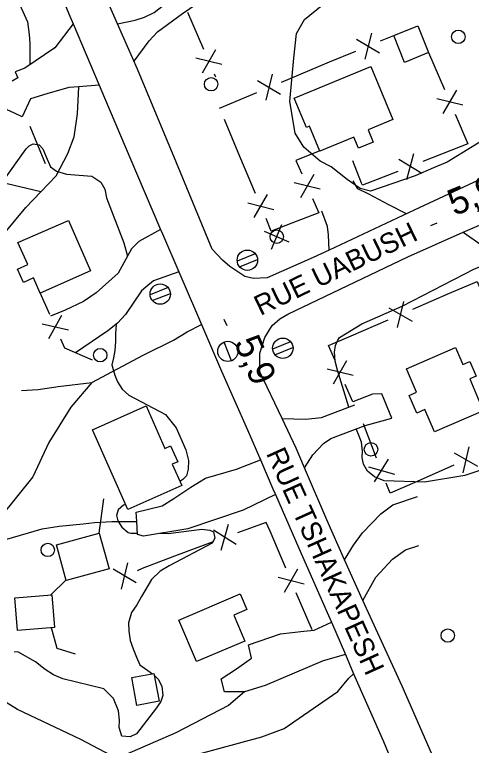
# Model space of a CAD drawing. Extents: x 362852 to 366875, y 5563573 to 5566479.
# Drawn here: x 363943.6 to 364011.7, y 5564816.7 to 5564925.6 of the extents above; entities that cross this region are included whole.
import ezdxf

# ---------------------------------------------------------------- set-up
doc = ezdxf.new("R2010")
doc.units = 0
for name, color, linetype in [('Niveau 19', 7, 'Continuous'), ('Niveau 2', 7, 'Continuous'), ('Niveau 21', 7, 'Continuous'), ('Niveau 22', 7, 'Continuous'), ('Niveau 3', 7, 'Continuous'), ('Niveau 31', 7, 'Continuous'), ('Niveau 36', 7, 'Continuous'), ('Niveau 37', 7, 'Continuous')]:
    doc.layers.add(name, color=color, linetype=linetype)

msp = doc.modelspace()

# ---------------------------------------------------------------- linework, layer by layer
at = {"layer": 'Niveau 19'}
for points in [[(363958.91, 5564924.2), (363961.53, 5564924.75), (363962.91, 5564925.19), (363964.36, 5564925.91), (363967.41, 5564928.33), (363969.5, 5564931.54), (363969.92, 5564934.44)], [(363961.37, 5564918.62), (363963.64, 5564921.67), (363964.87, 5564923), (363968.57, 5564925.74), (363971.7, 5564927.94)], [(363952.27, 5564924.2), (363949.54, 5564920.62), (363945.08, 5564917.59), (363943.65, 5564917.03), (363944.03, 5564916.14), (363943.2, 5564915.67)], [(363956.14, 5564915.05), (363953.11, 5564914.84), (363951.63, 5564914.73), (363948.35, 5564913.76), (363945.91, 5564913.02), (363944.66, 5564910.37), (363943.52, 5564910.89), (363941.43, 5564911.83), (363942.25, 5564914.85)], [(364002, 5564895.89), (363999.33, 5564897.23), (363996.38, 5564898.83), (363994.75, 5564899.6), (363994.02, 5564900.8)], [(363990.46, 5564890.49), (363990.38, 5564892.75), (363990.19, 5564893.99), (363989.38, 5564896.27)], [(363965.3, 5564893.58), (363962.07, 5564891.76), (363960.99, 5564890.68), (363958.98, 5564887.07), (363955.71, 5564884.1), (363953.85, 5564882.84), (363951.09, 5564881.52), (363948.91, 5564880.63)], [(364010.43, 5564893.14), (364013.07, 5564891.32), (364014.78, 5564889.62), (364015.56, 5564888.56), (364017.44, 5564884.13), (364019.05, 5564880.69), (364024.51, 5564882.75)], [(363968.05, 5564887.23), (363964.26, 5564885.92), (363963.1, 5564884.94), (363962.48, 5564884.43), (363960.07, 5564880.88), (363958.91, 5564879.59), (363957.45, 5564878.44), (363952.63, 5564875.18)], [(363986.79, 5564858.04), (363988, 5564859.98), (363989.63, 5564861.65), (363990.69, 5564862.39), (363995.82, 5564864.37), (363999.8, 5564865.44), (363998.29, 5564869.08), (363996.94, 5564869.02)], [(363983.44, 5564865.38), (363986.95, 5564865.28), (363989.31, 5564865.55), (363994.29, 5564867.44)], [(363982.46, 5564854.05), (363977.65, 5564851.75), (363969.39, 5564848.95), (363962.79, 5564847.87), (363961.88, 5564848.12), (363961.76, 5564850.06), (363961.68, 5564851.42), (363965.54, 5564852.39), (363967.29, 5564853.49), (363969.83, 5564855.14), (363972.04, 5564856.5), (363976.66, 5564857.83), (363980.23, 5564859.23)], [(363992.75, 5564844.35), (363994.09, 5564846.53), (363995.45, 5564848.33), (363998.17, 5564851.17), (363999.93, 5564852.51), (364003.63, 5564853.77)], [(363995.48, 5564838.25), (363997.41, 5564841.72), (363999.9, 5564844.41), (364001.86, 5564845.83), (364003.83, 5564846.44)], [(363992.88, 5564830.2), (363989.58, 5564829.28), (363980.9, 5564825.58), (363977.85, 5564824.64), (363974.86, 5564824.66), (363974.33, 5564826.57), (363976.63, 5564828.06), (363978.86, 5564829.67), (363978.43, 5564831.68), (363983.18, 5564833.32), (363986.66, 5564833.69), (363988.22, 5564833.83), (363990.81, 5564835.02)]]:
    msp.add_lwpolyline(points, dxfattribs=at)
at = {"layer": 'Niveau 2'}
for points in [[(363939.68, 5564932.87), (363942.53, 5564930.17), (363944.26, 5564927.13), (363945.46, 5564924.5), (363945.73, 5564922.62), (363945.84, 5564921.29), (363945.81, 5564919.53), (363945.82, 5564918.09)], [(363990.77, 5564902.89), (363989.14, 5564903.75), (363986.66, 5564905.85), (363985.4, 5564907.89), (363984.6, 5564912.62), (363985.19, 5564919.1), (363985.57, 5564922.75), (363986.77, 5564924.86), (363989.39, 5564927)], [(364018.23, 5564909.96), (364017.02, 5564909.4), (364015.52, 5564908.16), (364008.04, 5564903.6), (364006.01, 5564902.77), (364003.28, 5564901.53), (363996.6, 5564899.29), (363995.07, 5564899.66), (363993.16, 5564901), (363990.77, 5564902.89)], [(363938.11, 5564903.27), (363938.61, 5564902.35), (363939.49, 5564901.4), (363940.1, 5564900.84), (363940.58, 5564900.72), (363941.48, 5564900.66), (363941.94, 5564900.91), (363945.26, 5564905.58), (363945.71, 5564906.01), (363946.33, 5564906.33), (363947.2, 5564906.18), (363947.75, 5564905.6), (363948.25, 5564904.37), (363948.91, 5564902.89), (363949.8, 5564902.25), (363951.29, 5564901.8), (363955.09, 5564901.49), (363956.39, 5564900.59), (363956.99, 5564899.59), (363957.27, 5564898.27), (363959.82, 5564891.57), (363960.39, 5564889.6)], [(363993.38, 5564867.09), (363991.71, 5564872.59), (363991.35, 5564873.94), (363991.25, 5564875.26), (363991.4, 5564876.26), (363991.77, 5564877.04), (363991.98, 5564877.44), (363995.32, 5564879.49), (364001.34, 5564882.14), (364012.15, 5564887.7), (364013, 5564888.05), (364014.06, 5564888.66), (364014.94, 5564889.4)], [(363958.68, 5564879.41), (363958.61, 5564878.04), (363958.59, 5564876.85), (363958.52, 5564875.51), (363958.28, 5564874.42), (363958.07, 5564873.4), (363958.52, 5564871.83), (363958.91, 5564870.87), (363959.61, 5564869.78), (363960.6, 5564868.88), (363966.06, 5564866.01), (363967.62, 5564864.02), (363969.1, 5564860.7), (363969.49, 5564859.12), (363969.45, 5564857.85), (363969.17, 5564856.87), (363968.66, 5564856.28), (363968.21, 5564856.01)], [(364028.8, 5564842.12), (364028.33, 5564843.08), (364028.03, 5564844.89), (364028.27, 5564849.79), (364028.21, 5564851.63), (364027.92, 5564852.63), (364027.42, 5564854.17), (364026.59, 5564855.89), (364022.74, 5564860.17), (364021.77, 5564860.4), (364020.8, 5564860.5), (364016, 5564858.66), (364010.68, 5564856.91), (364004.68, 5564855.89), (363998.68, 5564856.11), (363997.2, 5564856.69), (363996.17, 5564857.52), (363995.56, 5564858.57), (363995.4, 5564859.57), (363995.45, 5564860.52), (363995.27, 5564861.88), (363994.92, 5564862.74), (363994.47, 5564863.85)], [(363960.11, 5564852.59), (363959.81, 5564852.47), (363958.98, 5564851.76), (363958.77, 5564850.92), (363958.96, 5564850.13), (363959.54, 5564849.18), (363960.48, 5564848.38), (363960.89, 5564848.3), (363961.87, 5564848.29)], [(363965.27, 5564848.28), (363966.45, 5564848.27), (363971.48, 5564848.9), (363972.66, 5564848.76), (363973.21, 5564848.48), (363973.4, 5564847.56), (363973.03, 5564846.79), (363966.62, 5564843.41), (363965.24, 5564842.66), (363963.96, 5564841.39), (363962.5, 5564838.86), (363961.76, 5564837.62), (363960.98, 5564836.49), (363960.55, 5564834.94), (363960.61, 5564833.72), (363960.81, 5564832.31), (363961.21, 5564831.04), (363961.71, 5564829.81), (363962.24, 5564828.66), (363964.1, 5564827.35)], [(363964.37, 5564827.12), (363964.97, 5564826.53), (363965.51, 5564825.51), (363965.64, 5564824.13), (363965.34, 5564823.19), (363964.9, 5564822.58), (363964.72, 5564822.26), (363961.74, 5564818.42), (363960.81, 5564817.97), (363959.52, 5564818.07), (363959.13, 5564819.34), (363959.18, 5564820.42), (363959.06, 5564821.81), (363958.29, 5564823.67), (363956.85, 5564825.08), (363950.76, 5564826.57), (363949.34, 5564827.17), (363948.13, 5564827.99), (363946.67, 5564829.13), (363944.02, 5564830.6), (363943.47, 5564830.57)]]:
    msp.add_lwpolyline(points, dxfattribs=at)
at = {"layer": 'Niveau 21'}
for points in [[(364014.85, 5564901.89), (364003.15, 5564896.43), (363990.46, 5564890.49), (363988.08, 5564889.38), (363981.21, 5564886.37), (363979.2, 5564886.24), (363977.89, 5564886.57), (363975.67, 5564888.04), (363974.53, 5564889), (363973, 5564890.62), (363967.69, 5564903.49), (363961.88, 5564917.45), (363958.91, 5564924.2), (363954.64, 5564933.95), (363952.22, 5564941.26), (363953.05, 5564945.03), (363954.46, 5564947.23), (363955.24, 5564948.06), (363956.86, 5564948.87)], [(363947.62, 5564935.36), (363951.79, 5564925.35), (363952.27, 5564924.2), (363956.14, 5564915.05), (363956.94, 5564913.17), (363961.71, 5564901.97), (363965.3, 5564893.58), (363965.59, 5564892.89), (363968.05, 5564887.23), (363970.7, 5564881.13), (363971.44, 5564879.39), (363974.39, 5564872.43), (363978.29, 5564863.72), (363980.23, 5564859.23), (363982.08, 5564854.93), (363982.46, 5564854.05), (363985.96, 5564846.06), (363990.17, 5564836.5), (363990.81, 5564835.02), (363992.88, 5564830.2), (363994.11, 5564827.33), (363998.54, 5564817.24), (364001.95, 5564809.05)], [(363984.28, 5564880.96), (364002.18, 5564889.48), (364010.43, 5564893.14), (364013.2, 5564894.37), (364018.6, 5564896.72), (364027.75, 5564900.71), (364036.37, 5564904.17), (364038.79, 5564904.35), (364041.06, 5564903.66), (364042.39, 5564902.71), (364043.88, 5564901.33), (364046.34, 5564895.83), (364050.85, 5564884.46), (364052.82, 5564879.85), (364055.63, 5564873.33), (364056.72, 5564870.78), (364061.42, 5564859.23), (364065.41, 5564849.7), (364065.89, 5564848.54), (364068.47, 5564842.49), (364071.82, 5564834.58), (364076.48, 5564823.59)], [(364008.14, 5564809.97), (364001.35, 5564825.51), (363995.48, 5564838.25), (363992.75, 5564844.35), (363990.09, 5564850.31), (363986.79, 5564858.04), (363985.54, 5564860.97), (363983.44, 5564865.38), (363980.14, 5564872.34), (363980.12, 5564875.14), (363980.86, 5564877.44), (363981.98, 5564879.27), (363983.09, 5564880.22), (363984.28, 5564880.96)]]:
    msp.add_lwpolyline(points, dxfattribs=at)
at = {"layer": 'Niveau 22'}
for points in [[(363947.47, 5564899.17), (363941.42, 5564900.62), (363932.16, 5564903.74), (363925.62, 5564907.21), (363920.71, 5564911.11), (363914.08, 5564916.09), (363908.95, 5564919.67), (363907.4, 5564921.67), (363906.9, 5564923.21), (363906.81, 5564924.8), (363906.84, 5564925.81), (363907.11, 5564928.49)], [(363931.71, 5564876.09), (363936.13, 5564884.11), (363939.43, 5564889.62), (363940.09, 5564890.71), (363945.22, 5564896.83), (363947.47, 5564899.17), (363949.77, 5564901.55), (363951.47, 5564904.87), (363952.44, 5564907.39), (363952.94, 5564910.8), (363953.11, 5564914.84)], [(363944.6, 5564869.56), (363947.08, 5564869.73), (363950.04, 5564870.14), (363955.07, 5564870.77), (363962.74, 5564874.81), (363967.26, 5564877.04), (363969.3, 5564878.33), (363971.44, 5564879.39)], [(363955.07, 5564870.77), (363951.94, 5564867.1), (363948.66, 5564861.82), (363946.28, 5564856.69), (363941.4, 5564850.64), (363937.88, 5564846.65), (363935.77, 5564844.9), (363932.27, 5564842.01), (363925.13, 5564836.65), (363919.01, 5564832.81), (363916.4, 5564830.69), (363912.85, 5564827.07), (363910.81, 5564824.31), (363907.84, 5564817.22), (363907.15, 5564814.95), (363904.68, 5564808.83), (363904, 5564802.89), (363903.68, 5564795.78)], [(363935.77, 5564844.9), (363941.14, 5564847.05), (363947.64, 5564848.97), (363950.18, 5564849.33), (363953.77, 5564849.68), (363955.45, 5564849.89), (363958.04, 5564850.04), (363961.76, 5564850.06)], [(363995.27, 5564797), (363989.87, 5564795.79), (363982.96, 5564796.39), (363980.69, 5564797.39), (363978.61, 5564799.08), (363972.92, 5564804.79), (363969.64, 5564807.5), (363963.29, 5564812.38), (363961.25, 5564813.45), (363959.64, 5564814.31), (363958.81, 5564814.74), (363953.41, 5564817.56), (363944, 5564822), (363939.92, 5564824.49), (363934.28, 5564827.71), (363931.61, 5564829.78), (363930.51, 5564830.95), (363925.13, 5564836.65)], [(363961.25, 5564813.45), (363970.55, 5564815.28), (363980.43, 5564817.97), (363983.75, 5564819.21), (363991.76, 5564824.69), (363993.4, 5564826.68), (363994.11, 5564827.33)], [(363977.85, 5564824.64), (363975.45, 5564822.6), (363967.6, 5564818.56), (363958.81, 5564814.74), (363956.28, 5564812.93), (363951.32, 5564810.08), (363945.18, 5564805.64), (363939.63, 5564800.51), (363934.52, 5564792.91), (363931.95, 5564788.37), (363928.12, 5564779.16)]]:
    msp.add_lwpolyline(points, dxfattribs=at)
at = {"layer": 'Niveau 3'}
for p, q in [((364005.62, 5564894.17), (364006.58, 5564894.56)), ((363974.77, 5564880.19), (363975.19, 5564879.24))]:
    msp.add_line(p, q, dxfattribs=at)
at = {"layer": 'Niveau 31'}
for points in [[(364001.71, 5564918.46), (364000.09, 5564922.46), (364003.66, 5564923.91), (364005.29, 5564919.92), (364001.71, 5564918.46)], [(363996.65, 5564917.85), (363999.94, 5564909.93), (363996.27, 5564908.41), (363997.04, 5564906.57), (363994.85, 5564905.66), (363994.16, 5564907.32), (363989.07, 5564905.21), (363987.52, 5564908.95), (363987.07, 5564908.76), (363985.26, 5564913.12), (363996.65, 5564917.85)], [(363951.57, 5564894.91), (363954.88, 5564887.4), (363947.37, 5564884.09), (363946.37, 5564886.34), (363944.86, 5564885.67), (363943.98, 5564887.66), (363945.51, 5564888.33), (363944.06, 5564891.61), (363951.57, 5564894.91)], [(364013.44, 5564866.54), (364006.17, 5564863.39), (364004.73, 5564866.71), (364003.54, 5564866.19), (364002.4, 5564868.82), (364003.49, 5564869.3), (364001.97, 5564872.8), (364009.28, 5564875.97), (364010.37, 5564873.45), (364011.42, 5564873.9), (364012.37, 5564871.72), (364011.43, 5564871.31), (364013.44, 5564866.54), (364013.44, 5564866.54)], [(363960.46, 5564851.81), (363955.17, 5564863.71), (363963.15, 5564867.26), (363965.97, 5564860.92), (363966.82, 5564861.3), (363967.88, 5564858.92), (363967.07, 5564858.56), (363968.49, 5564855.38), (363960.46, 5564851.81)], [(363957.63, 5564843.01), (363951.25, 5564841.25), (363949.79, 5564846.55), (363956.17, 5564848.31), (363957.63, 5564843.01)], [(363943.59, 5564838.66), (363949.1, 5564839.12), (363949.51, 5564834.26), (363944, 5564833.8), (363943.59, 5564838.66)], [(363977.89, 5564832.23), (363970.69, 5564829.17), (363968.06, 5564835.36), (363977.21, 5564839.25), (363978.2, 5564836.92), (363976.25, 5564836.08), (363977.89, 5564832.23)], [(363961.03, 5564826.78), (363964.32, 5564827.39), (363965.09, 5564823.24), (363961.8, 5564822.63), (363961.03, 5564826.78)]]:
    msp.add_lwpolyline(points, dxfattribs=at)
at = {"layer": 'Niveau 36'}
for p, q in [((363981.86, 5564890.63), (363983.41, 5564894.3)), ((363984.47, 5564891.69), (363980.8, 5564893.24)), ((363979.43, 5564889.93), (363976.75, 5564888.84)), ((363977.09, 5564887.99), (363979.78, 5564889.08)), ((363966.43, 5564884.89), (363963.75, 5564883.8)), ((363964.09, 5564882.95), (363966.78, 5564884.04)), ((363975.92, 5564873.99), (363974.8, 5564876.77)), ((363984.71, 5564876.81), (363982.03, 5564875.72)), ((363982.37, 5564874.87), (363985.06, 5564875.96))]:
    msp.add_line(p, q, dxfattribs=at)
for centre, radius in [((364009.72, 5564922.27), 1), ((363972.86, 5564915.2), 1), ((363982.65, 5564892.49), 1), ((363978.26, 5564888.98), 1.52), ((363965.27, 5564883.93), 1.52), ((363975.35, 5564875.39), 1.5), ((363983.55, 5564875.86), 1.52), ((363956.32, 5564874.83), 1), ((363996.69, 5564860.8), 1), ((363948.5, 5564845.8), 1), ((364008.14, 5564833.04), 1)]:
    msp.add_circle(centre, radius, dxfattribs=at)
at = {"layer": 'Niveau 37'}
for p, q in [((363969.35, 5564925.95), (363971.72, 5564920.44)), ((363996.77, 5564922.83), (363995.76, 5564918.96)), ((363998.12, 5564921.65), (364000.09, 5564922.46)), ((363994.55, 5564921.92), (363997.98, 5564919.87)), ((363973.5, 5564920.34), (363971.5, 5564916.87)), ((364005.28, 5564919.92), (364007.65, 5564914.41)), ((363974.45, 5564918.13), (363970.56, 5564919.07)), ((363983.34, 5564915.53), (363988.87, 5564917.86)), ((363973.3, 5564916.76), (363973.49, 5564916.31)), ((363981.98, 5564916.69), (363981.01, 5564912.81)), ((363979.76, 5564915.76), (363983.22, 5564913.74)), ((363974.12, 5564911.65), (363979.65, 5564913.98)), ((364009.43, 5564914.31), (364007.43, 5564910.84)), ((364010.37, 5564912.1), (364006.49, 5564913.04)), ((363977.16, 5564904.43), (363974.83, 5564909.96)), ((363945.83, 5564908.95), (363948.11, 5564903.4)), ((364010, 5564905.88), (364004.42, 5564903.68)), ((364002.03, 5564901.03), (364003.09, 5564904.89)), ((363979.48, 5564898.9), (363977.16, 5564904.43)), ((363995.29, 5564900.44), (363993.99, 5564903.79)), ((364004.26, 5564901.91), (364000.86, 5564904.01)), ((363988.16, 5564901.77), (363986.18, 5564898.29)), ((363989.12, 5564899.57), (363985.22, 5564900.49)), ((363979.26, 5564895.32), (363981.27, 5564898.78)), ((363978.33, 5564897.54), (363982.21, 5564896.56)), ((363948.8, 5564880.88), (363947.36, 5564884.1)), ((364002.91, 5564881.68), (364008.42, 5564884.05)), ((363999.34, 5564881.88), (364002.81, 5564879.89)), ((364001.54, 5564882.83), (364000.6, 5564878.94)), ((363948.66, 5564877.3), (363950.6, 5564880.8)), ((363993.72, 5564877.73), (363999.24, 5564880.1)), ((363947.68, 5564879.49), (363951.58, 5564878.61)), ((363991.08, 5564870.57), (363993.08, 5564874.03)), ((363990.14, 5564872.77), (363994.02, 5564871.83)), ((363997.53, 5564859.5), (363995.56, 5564864.59)), ((364010.44, 5564857.3), (364011.34, 5564861.19)), ((364012.63, 5564858.26), (364009.15, 5564860.22)), ((363997.2, 5564855.93), (363999.32, 5564859.33)), ((363996.34, 5564858.17), (364000.19, 5564857.09)), ((364009.06, 5564858.43), (364003.57, 5564856.01)), ((363956.8, 5564853.42), (363956.13, 5564848.3)), ((363974.33, 5564845.77), (363975.44, 5564849.62)), ((363976.58, 5564846.62), (363973.2, 5564848.76)), ((363983.99, 5564843.09), (363981.64, 5564848.6)), ((363973.02, 5564846.98), (363967.4, 5564844.85)), ((363959.48, 5564839.98), (363960.45, 5564843.86)), ((363961.69, 5564840.92), (363958.24, 5564842.93)), ((363983.78, 5564839.51), (363985.78, 5564842.98)), ((363982.84, 5564841.72), (363986.73, 5564840.77)), ((363951.22, 5564841.37), (363948.96, 5564839.11)), ((363987.92, 5564833.89), (363985.56, 5564839.41))]:
    msp.add_line(p, q, dxfattribs=at)
for points in [[(363988.87, 5564917.86), (363990.51, 5564918.55), (363994.41, 5564920.14)], [(364009.23, 5564910.73), (364011.12, 5564906.32), (364010, 5564905.88)], [(363989.05, 5564905.26), (363985.5, 5564903.86), (363986.37, 5564901.86)], [(364000.7, 5564902.22), (363995.41, 5564900.14), (363995.29, 5564900.44)], [(363987.98, 5564898.19), (363988.92, 5564896.03), (363985.52, 5564894.73)], [(363985.52, 5564894.73), (363981.83, 5564893.32), (363981.04, 5564895.21)], [(364008.42, 5564884.05), (364012.51, 5564885.8), (364013.12, 5564884.37)], [(363991.28, 5564874.14), (363990.36, 5564876.29), (363993.72, 5564877.73)], [(363955.19, 5564874.09), (363951.06, 5564875.85), (363950.44, 5564877.23)], [(363996.94, 5564869.02), (363993.98, 5564867.87), (363992.86, 5564870.46)], [(364003.57, 5564856.01), (363999.57, 5564854.25), (363998.98, 5564855.77)], [(363981.64, 5564848.6), (363981.08, 5564849.91), (363976.77, 5564848.37)], [(363967.4, 5564844.85), (363962.57, 5564843.02), (363961.81, 5564842.7)], [(363949.01, 5564834.22), (363949.85, 5564831.18), (363952.56, 5564830.32)]]:
    msp.add_lwpolyline(points, dxfattribs=at)

# ---------------------------------------------------------------- texts
at = {"layer": 'Niveau 21'}
for s, rotation, p in [('RUE UABUSH', 25.7627, (363980.2, 5564880.65)), ('RUE TSHAKAPESH', 294.2858, (363981.01, 5564860.2))]:
    msp.add_text(s, height=3, rotation=rotation, dxfattribs=at).set_placement(p)
at = {"layer": 'Niveau 3'}
for rotation, p in [(22.09, (364009.13, 5564895.53)), (293.6093, (363976.22, 5564876.71))]:
    msp.add_text('5,9  ', height=3.93, rotation=rotation, dxfattribs=at).set_placement(p)

doc.saveas('drawing.dxf')
